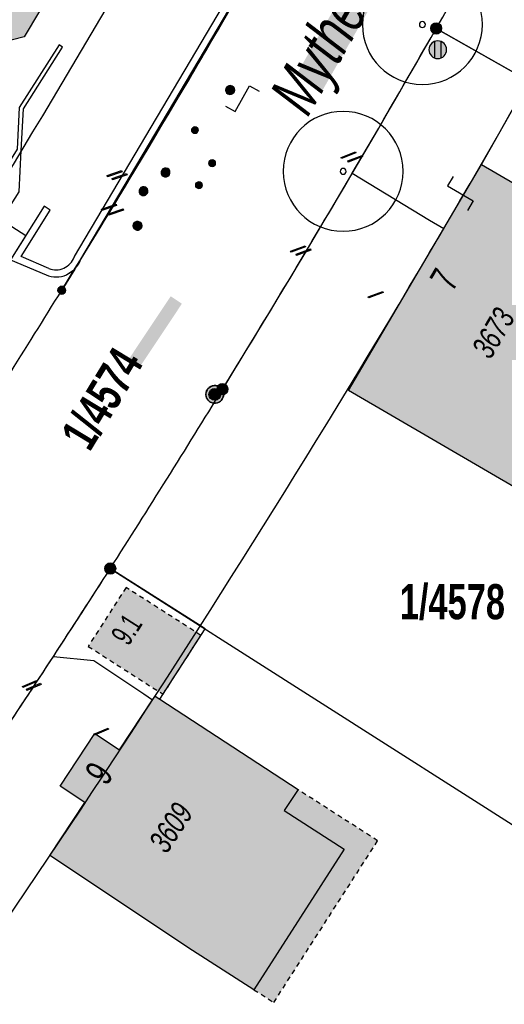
# Model space of a CAD drawing. Header units: metres. Extents: x 2695560 to 2696939, y 1260491 to 1262050.
# Tile 813 of 1005: x 2696002 to 2696022, y 1261618 to 1261660. Entities that reach past the tile are written whole.
import ezdxf

# ---------------------------------------------------------------- set-up
doc = ezdxf.new("R2010")
doc.units = ezdxf.units.M
doc.linetypes.add('AUSGEZOGEN', pattern=[0])
doc.linetypes.add('VERDECKT2_S2', pattern=[0.36, 0.2, -0.16])
for name, color, linetype in [('XR$1$AV_Flächen (EO)', 7, 'AUSGEZOGEN'), ('XR$1$AV_Gebäudeflächen (BB)', 7, 'AUSGEZOGEN'), ('XR$1$AV_Gebäudeflächen (EO)', 7, 'AUSGEZOGEN'), ('XR$1$AV_Grenzpunkte', 7, 'AUSGEZOGEN'), ('XR$1$AV_Grundstück-Nr.', 7, 'AUSGEZOGEN'), ('XR$1$AV_Haus-Nr.', 7, 'AUSGEZOGEN'), ('XR$1$AV_Linien (BB)', 7, 'AUSGEZOGEN'), ('XR$1$AV_Linien (EO)', 7, 'AUSGEZOGEN'), ('XR$1$AV_Strassennamen', 7, 'AUSGEZOGEN'), ('XR$1$AV_Versicherung-Nr.', 7, 'AUSGEZOGEN'), ('XR$1$AW_LK_Schachtdeckel', 24, 'AUSGEZOGEN'), ('XR$1$AW_LK_Zwischenpunkt', 24, 'AUSGEZOGEN'), ('XR$1$EW_LK_Knoten', 1, 'AUSGEZOGEN'), ('XR$1$GA_LK_Absperrarmatur', 32, 'AUSGEZOGEN'), ('XR$1$GA_LK_Rohrleitungsteil', 32, 'AUSGEZOGEN'), ('XR$1$GR_Baum', 94, 'AUSGEZOGEN'), ('XR$1$Liegenschaftsgrenzen', 7, 'AUSGEZOGEN'), ('XR$1$PFAV', 255, 'AUSGEZOGEN'), ('XR$1$PFAW', 255, 'AUSGEZOGEN'), ('XR$1$PFGA', 255, 'AUSGEZOGEN'), ('XR$1$PFWA', 255, 'AUSGEZOGEN'), ('XR$1$RAEW', 8, 'AUSGEZOGEN'), ('XR$1$RP_Abstandslinie', 7, 'AUSGEZOGEN'), ('XR$1$WA_LK_Absperrarmatur', 171, 'AUSGEZOGEN'), ('XR$1$WA_LK_Hydrant', 171, 'AUSGEZOGEN'), ('XR$1$WA_LK_Rohrleitungsteil', 171, 'AUSGEZOGEN')]:
    doc.layers.add(name, color=color, linetype=linetype)
doc.styles.add('ARIAL', font='arial.ttf')

# ---------------------------------------------------------------- blocks, each defined once
blk = doc.blocks.new('COMPLEXOBJECT_300')
at = {"layer": 'XR$1$AV_Linien (BB)', "color": 7, "linetype": 'AUSGEZOGEN', "transparency": 33554687}
for centre, radius, start, end in [((6041.081, 11667.751), 16.005, 79.9282, 116.2182), ((6041.106, 11667.752), 16.001, 42.2503, 80.0166), ((6041.125, 11667.782), 15.997, 116.4067, 152.6153), ((6041.136, 11667.795), 15.95, 35.9336, 42.2063), ((5578.377, 11910.104), 506.359, 330.34891, 332.35271)]:
    blk.add_arc(centre, radius, start, end, dxfattribs=at)
blk = doc.blocks.new('COMPLEXOBJECT_302')
at = {"layer": 'XR$1$AV_Linien (BB)', "color": 7, "linetype": 'AUSGEZOGEN', "transparency": 33554687}
for centre, radius, start, end in [((5582.911, 11906.523), 500.631, 328.42151, 329.6399), ((5588.662, 11902.194), 493.465, 327.46201, 328.50005)]:
    blk.add_arc(centre, radius, start, end, dxfattribs=at)
blk = doc.blocks.new('COMPLEXOBJECT_329')
at = {"layer": 'XR$1$AV_Linien (BB)', "color": 7, "linetype": 'AUSGEZOGEN', "transparency": 33554687}
for centre, radius, start, end in [((5504.748, 11958.353), 594.423, 326.40069, 326.822283), ((5578.518, 11909.886), 506.157, 324.88995, 326.34936), ((5560.405, 11914.507), 523.675, 325.3805, 325.61615)]:
    blk.add_arc(centre, radius, start, end, dxfattribs=at)
blk = doc.blocks.new('COMPLEXOBJECT_410')
at = {"layer": 'XR$1$AV_Linien (BB)', "color": 7, "linetype": 'AUSGEZOGEN', "transparency": 33554687}
blk.add_arc((5581.861, 11908.569), 494.625, 328.40507, 330.3076, dxfattribs=at)
blk = doc.blocks.new('COMPLEXOBJECT_411')
at = {"layer": 'XR$1$AV_Linien (BB)', "color": 7, "linetype": 'AUSGEZOGEN', "transparency": 33554687}
blk.add_line((6003.169, 11649.43), (6002.62, 11648.54), dxfattribs=at)
blk.add_arc((5576.334, 11911.57), 500.904, 327.32968, 328.32429, dxfattribs=at)
blk = doc.blocks.new('COMPLEXOBJECT_416')
at = {"layer": 'XR$1$AV_Linien (BB)', "color": 7, "linetype": 'AUSGEZOGEN', "transparency": 33554687}
blk.add_line((6002.822, 11649.191), (6003.169, 11649.43), dxfattribs=at)
blk.add_lwpolyline([(5997.99, 11641.18), (5994.238, 11643.628), (5996.074, 11646.615), (5999.37, 11651.977), (6000.082, 11651.517), (6001.105, 11650.856), (6000.461, 11649.83), (6001.956, 11649.183)], dxfattribs=at)
blk.add_arc((6002.38, 11650.208), 1.109, 247.5529, 293.5056, dxfattribs=at)
blk = doc.blocks.new('COMPLEXOBJECT_901')
at = {"layer": 'XR$1$AV_Flächen (EO)', "color": 7, "linetype": 'AUSGEZOGEN', "transparency": 33554687}
for points in [[(6013.518, 11667.736), (6011.279, 11663.709), (6003.15, 11649.969), (6003.141, 11649.942)], [(6003.425, 11649.845), (6011.54, 11663.56), (6013.78, 11667.59), (6013.518, 11667.736)], [(6002.075, 11649.458), (6000.901, 11649.967), (6002.13, 11651.927), (6001.876, 11652.086), (6000.461, 11649.83), (6001.956, 11649.183)]]:
    blk.add_lwpolyline(points, dxfattribs=at)
for centre, radius, start, end in [((6002.379, 11650.205), 0.806, 247.8485, 340.9908), ((6002.376, 11650.207), 1.109, 293.6874, 340.9594), ((6002.38, 11650.208), 1.109, 247.5529, 293.5056)]:
    blk.add_arc(centre, radius, start, end, dxfattribs=at)
blk = doc.blocks.new('COMPLEXOBJECT_1303')
at = {"layer": 'XR$1$Liegenschaftsgrenzen', "color": 7, "linetype": 'AUSGEZOGEN', "transparency": 33554687}
for centre, radius, start, end in [((5543.793, 11926.186), 536.432, 330.68709, 331.17956), ((5579.282, 11910.108), 497.627, 328.28926, 330.30072), ((5576.334, 11911.57), 500.904, 327.32968, 328.32429)]:
    blk.add_arc(centre, radius, start, end, dxfattribs=at)
blk = doc.blocks.new('COMPLEXOBJECT_1320')
at = {"layer": 'XR$1$Liegenschaftsgrenzen', "color": 7, "linetype": 'AUSGEZOGEN', "transparency": 33554687}
for centre, radius, start, end in [((6041.081, 11667.751), 16.005, 79.9282, 116.2182), ((6041.106, 11667.752), 16.001, 42.2503, 80.0166), ((6041.125, 11667.782), 15.997, 116.4067, 152.6153), ((6041.093, 11667.758), 16.006, 4.4864, 42.2017), ((5578.377, 11910.104), 506.359, 330.34891, 332.35271)]:
    blk.add_arc(centre, radius, start, end, dxfattribs=at)
blk = doc.blocks.new('COMPLEXOBJECT_1321')
at = {"layer": 'XR$1$Liegenschaftsgrenzen', "color": 7, "linetype": 'AUSGEZOGEN', "transparency": 33554687}
for centre, radius, start, end in [((5581.613, 11907.847), 502.429, 328.37045, 330.39007), ((5588.662, 11902.194), 493.465, 327.46201, 328.50005)]:
    blk.add_arc(centre, radius, start, end, dxfattribs=at)
blk = doc.blocks.new('COMPLEXOBJECT_1322')
at = {"layer": 'XR$1$Liegenschaftsgrenzen', "color": 7, "linetype": 'AUSGEZOGEN', "transparency": 33554687}
for centre, radius, start, end in [((5584.586, 11905.692), 498.783, 326.36421, 327.37517), ((5578.518, 11909.886), 506.157, 324.88995, 326.34936)]:
    blk.add_arc(centre, radius, start, end, dxfattribs=at)
blk = doc.blocks.new('BAV15')
at = {"layer": 'XR$1$PFAV', "transparency": 33554687}
blk.add_hatch(color=7, dxfattribs=at).paths.add_polyline_path([(0.5, 0), (0.49, 0.101), (0.459, 0.197), (0.41, 0.286), (0.344, 0.362), (0.264, 0.424), (0.174, 0.469), (0.076, 0.494), (-0.025, 0.499), (-0.125, 0.484), (-0.22, 0.449), (-0.306, 0.395), (-0.379, 0.326), (-0.437, 0.243), (-0.477, 0.15), (-0.497, 0.051), (-0.497, -0.051), (-0.477, -0.15), (-0.437, -0.243), (-0.379, -0.326), (-0.306, -0.395), (-0.22, -0.449), (-0.125, -0.484), (-0.025, -0.499), (0.076, -0.494), (0.174, -0.469), (0.264, -0.424), (0.344, -0.362), (0.41, -0.286), (0.459, -0.197), (0.49, -0.101)])
at = {"color": 7, "transparency": 33554687}
for start, end in [(90, 270), (270, 90)]:
    blk.add_arc((0, 0), 0.5, start, end, dxfattribs=at)
at = {"layer": 'XR$1$PFAV', "transparency": 33554687}
blk.add_circle((0, 0), 0.5, dxfattribs=at)
blk = doc.blocks.new('COMPLEXOBJECT_1455')
at = {"layer": 'XR$1$RP_Abstandslinie', "color": 7, "linetype": 'AUSGEZOGEN', "transparency": 33554687}
for centre, radius, start, end in [((5581.056, 11907.718), 507.352, 327.39037, 330.44209), ((5580.56, 11907.021), 507.395, 324.47708, 327.4869)]:
    blk.add_arc(centre, radius, start, end, dxfattribs=at)
blk = doc.blocks.new('COMPLEXOBJECT_1456')
at = {"layer": 'XR$1$RP_Abstandslinie', "color": 7, "linetype": 'AUSGEZOGEN', "transparency": 33554687}
blk.add_arc((5580.097, 11908.65), 491.657, 327.38616, 330.37179, dxfattribs=at)
blk = doc.blocks.new('WBGR1')
at = {"color": 94, "transparency": 33554687}
for radius, start, end in [(1, 90, 270), (1, 270, 90), (0.05, 90, 270), (0.05, 270, 90)]:
    blk.add_arc((0, 0), radius, start, end, dxfattribs=at)
blk = doc.blocks.new('BAW2093')
at = {"transparency": 33554687}
blk.add_lwpolyline([(-0.375, -0.5), (0, -0.5), (0, 0.5), (0.375, 0.5)], dxfattribs=at)
blk = doc.blocks.new('BAW2090')
at = {"layer": 'XR$1$PFAW', "lineweight": 25, "transparency": 33554687}
blk.add_hatch(color=7, dxfattribs=at).paths.add_polyline_path([(0.5, 0), (0.49, 0.101), (0.459, 0.197), (0.41, 0.286), (0.344, 0.362), (0.264, 0.424), (0.174, 0.469), (0.076, 0.494), (-0.025, 0.499), (-0.125, 0.484), (-0.22, 0.449), (-0.306, 0.395), (-0.379, 0.326), (-0.437, 0.243), (-0.477, 0.15), (-0.497, 0.051), (-0.497, -0.051), (-0.477, -0.15), (-0.437, -0.243), (-0.379, -0.326), (-0.306, -0.395), (-0.22, -0.449), (-0.125, -0.484), (-0.025, -0.499), (0.076, -0.494), (0.174, -0.469), (0.264, -0.424), (0.344, -0.362), (0.41, -0.286), (0.459, -0.197), (0.49, -0.101)])
at = {"lineweight": 25, "transparency": 33554687}
for p, q in [((-0.177, 0.468), (-0.177, -0.468)), ((0.179, 0.467), (0.177, -0.468))]:
    blk.add_line(p, q, dxfattribs=at)
for start, end in [(90, 180), (180, 270), (0, 90), (270, 0)]:
    blk.add_arc((0, 0), 0.5, start, end, dxfattribs=at)
blk = doc.blocks.new('BWA2013')
at = {"true_color": 0x000000, "transparency": 33554687}
blk.add_hatch(color=18, dxfattribs=at).paths.add_polyline_path([(-0.291, -0.409), (0.352, 0.357), (0.291, 0.409), (-0.352, -0.357)])
at = {"transparency": 33554687}
blk.add_lwpolyline([(-0.291, -0.409), (-0.352, -0.357), (0.291, 0.409), (0.352, 0.357), (-0.291, -0.409)], close=True, dxfattribs=at)
blk = doc.blocks.new('BWA2009')
at = {"true_color": 0x000000, "transparency": 33554687}
blk.add_hatch(color=18, dxfattribs=at).paths.add_polyline_path([(0.333, 0), (0.327, 0.067), (0.306, 0.131), (0.274, 0.19), (0.23, 0.242), (0.176, 0.283), (0.116, 0.313), (0.05, 0.329), (-0.017, 0.333), (-0.084, 0.323), (-0.147, 0.299), (-0.204, 0.264), (-0.253, 0.217), (-0.291, 0.162), (-0.318, 0.1), (-0.332, 0.034), (-0.332, -0.034), (-0.318, -0.1), (-0.291, -0.162), (-0.253, -0.217), (-0.204, -0.264), (-0.147, -0.299), (-0.084, -0.323), (-0.017, -0.333), (0.05, -0.329), (0.116, -0.313), (0.176, -0.283), (0.23, -0.242), (0.274, -0.19), (0.306, -0.131), (0.327, -0.067)])
at = {"layer": 'XR$1$PFWA', "transparency": 33554687}
blk.add_hatch(color=7, dxfattribs=at).paths.add_polyline_path([(0.5, 0), (0.49, 0.101), (0.459, 0.197), (0.41, 0.286), (0.344, 0.362), (0.264, 0.424), (0.174, 0.469), (0.076, 0.494), (-0.025, 0.499), (-0.125, 0.484), (-0.22, 0.449), (-0.306, 0.395), (-0.379, 0.326), (-0.437, 0.243), (-0.477, 0.15), (-0.497, 0.051), (-0.497, -0.051), (-0.477, -0.15), (-0.437, -0.243), (-0.379, -0.326), (-0.306, -0.395), (-0.22, -0.449), (-0.125, -0.484), (-0.025, -0.499), (0.076, -0.494), (0.174, -0.469), (0.264, -0.424), (0.344, -0.362), (0.41, -0.286), (0.459, -0.197), (0.49, -0.101)])
at = {"transparency": 33554687}
blk.add_circle((0, 0), 0.333, dxfattribs=at)
for start, end in [(90, 180), (180, 270), (0, 90), (270, 0)]:
    blk.add_arc((0, 0), 0.5, start, end, dxfattribs=at)
at = {"layer": 'XR$1$PFWA', "transparency": 33554687}
blk.add_circle((0, 0), 0.5, dxfattribs=at)
blk = doc.blocks.new('BWA965')
at = {"layer": 'XR$1$PFWA', "transparency": 33554687}
blk.add_hatch(color=7, dxfattribs=at).paths.add_polyline_path([(0, 0.5), (-0.05, 0.5), (-0.1, 0.49), (-0.15, 0.48), (-0.2, 0.46), (-0.24, 0.44), (-0.29, 0.41), (-0.33, 0.38), (-0.36, 0.34), (-0.4, 0.31), (-0.42, 0.26), (-0.45, 0.22), (-0.47, 0.17), (-0.48, 0.13), (-0.49, 0.08), (-0.5, 0.03), (-0.5, -0.03), (-0.49, -0.08), (-0.48, -0.13), (-0.47, -0.17), (-0.45, -0.22), (-0.42, -0.26), (-0.4, -0.31), (-0.36, -0.34), (-0.33, -0.38), (-0.29, -0.41), (-0.24, -0.44), (-0.2, -0.46), (-0.15, -0.48), (-0.1, -0.49), (-0.05, -0.5), (0, -0.5), (0.05, -0.5), (0.1, -0.49), (0.15, -0.48), (0.2, -0.46), (0.24, -0.44), (0.29, -0.41), (0.33, -0.38), (0.36, -0.34), (0.4, -0.31), (0.42, -0.26), (0.45, -0.22), (0.47, -0.17), (0.48, -0.13), (0.49, -0.08), (0.5, -0.03), (0.5, 0.03), (0.49, 0.08), (0.48, 0.13), (0.47, 0.17), (0.45, 0.22), (0.42, 0.26), (0.4, 0.31), (0.36, 0.34), (0.33, 0.38), (0.29, 0.41), (0.24, 0.44), (0.2, 0.46), (0.15, 0.48), (0.1, 0.49), (0.05, 0.5)])
at = {"transparency": 33554687}
blk.add_line((0, 0.5), (0, -0.5), dxfattribs=at)
for start, end in [(90, 270), (270, 90)]:
    blk.add_arc((0, 0), 0.5, start, end, dxfattribs=at)
blk = doc.blocks.new('BGA2013')
at = {"transparency": 33554687}
blk.add_hatch(color=36, dxfattribs=at).paths.add_polyline_path([(-0.291, -0.409), (0.352, 0.357), (0.291, 0.409), (-0.352, -0.357)])
at = {"color": 32, "transparency": 33554687}
blk.add_lwpolyline([(-0.291, -0.409), (-0.352, -0.357), (0.291, 0.409), (0.352, 0.357), (-0.291, -0.409)], close=True, dxfattribs=at)
blk = doc.blocks.new('BGA965')
at = {"layer": 'XR$1$PFGA', "transparency": 33554687}
blk.add_hatch(color=7, dxfattribs=at).paths.add_polyline_path([(0.5, 0), (0.49, 0.1), (0.46, 0.2), (0.41, 0.29), (0.34, 0.36), (0.26, 0.42), (0.17, 0.47), (0.08, 0.49), (-0.03, 0.5), (-0.13, 0.48), (-0.22, 0.45), (-0.31, 0.4), (-0.38, 0.33), (-0.44, 0.24), (-0.48, 0.15), (-0.5, 0.05), (-0.5, -0.05), (-0.48, -0.15), (-0.44, -0.24), (-0.38, -0.33), (-0.31, -0.4), (-0.22, -0.45), (-0.13, -0.48), (-0.03, -0.5), (0.08, -0.49), (0.17, -0.47), (0.26, -0.42), (0.34, -0.36), (0.41, -0.29), (0.46, -0.2), (0.49, -0.1)])
at = {"color": 32, "transparency": 33554687}
blk.add_line((0, 0.5), (0, -0.5), dxfattribs=at)
for start, end in [(90, 270), (270, 90)]:
    blk.add_arc((0, 0), 0.5, start, end, dxfattribs=at)
at = {"layer": 'XR$1$PFGA', "transparency": 33554687}
blk.add_circle((0, 0), 0.5, dxfattribs=at)
blk = doc.blocks.new('BEW957')
at = {"layer": 'XR$1$RAEW', "transparency": 33554687}
blk.add_hatch(color=1, dxfattribs=at).paths.add_polyline_path([(-0.5, 0), (-0.5, -0.05), (-0.49, -0.1), (-0.48, -0.15), (-0.46, -0.2), (-0.44, -0.24), (-0.41, -0.29), (-0.38, -0.33), (-0.34, -0.36), (-0.31, -0.4), (-0.26, -0.42), (-0.22, -0.45), (-0.17, -0.47), (-0.13, -0.48), (-0.08, -0.49), (-0.03, -0.5), (0.03, -0.5), (0.08, -0.49), (0.13, -0.48), (0.17, -0.47), (0.22, -0.45), (0.26, -0.42), (0.31, -0.4), (0.34, -0.36), (0.38, -0.33), (0.41, -0.29), (0.44, -0.24), (0.46, -0.2), (0.48, -0.15), (0.49, -0.1), (0.5, -0.05), (0.5, 0), (0.5, 0.05), (0.49, 0.1), (0.48, 0.15), (0.46, 0.2), (0.44, 0.24), (0.41, 0.29), (0.38, 0.33), (0.34, 0.36), (0.31, 0.4), (0.26, 0.42), (0.22, 0.45), (0.17, 0.47), (0.13, 0.48), (0.08, 0.49), (0.03, 0.5), (-0.03, 0.5), (-0.08, 0.49), (-0.13, 0.48), (-0.17, 0.47), (-0.22, 0.45), (-0.26, 0.42), (-0.31, 0.4), (-0.34, 0.36), (-0.38, 0.33), (-0.41, 0.29), (-0.44, 0.24), (-0.46, 0.2), (-0.48, 0.15), (-0.49, 0.1), (-0.5, 0.05)])
at = {"color": 1, "transparency": 33554687}
for start, end in [(90, 180), (180, 270), (0, 90), (270, 0)]:
    blk.add_arc((0, 0), 0.5, start, end, dxfattribs=at)
at = {"layer": 'XR$1$RAEW', "color": 1, "transparency": 33554687}
blk.add_circle((0, 0), 0.5, dxfattribs=at)

msp = doc.modelspace()

# ---------------------------------------------------------------- hatches: boundary and pattern name
at = {"transparency": 33554687}
for points in [[(2696013.495, 1261657.456), (2696014.609, 1261656.815), (2696019.413, 1261665.166), (2696018.299, 1261665.807)], [(2696006.426, 1261645.44), (2696006.9, 1261645.125), (2696008.664, 1261647.78), (2696008.19, 1261648.095)]]:
    msp.add_hatch(color=7, dxfattribs=at).paths.add_polyline_path(points)
at = {"layer": 'XR$1$AV_Gebäudeflächen (BB)', "true_color": 0xd2d2d2, "transparency": 33554687}
for points in [[(2695998.698, 1261655.447), (2696000.629, 1261658.705), (2696002.003, 1261659.052), (2696003.302, 1261661.244), (2696002.955, 1261662.61), (2696004.876, 1261665.851), (2695997.833, 1261670.052), (2695995.167, 1261665.554), (2695994.479, 1261665.962), (2695992.896, 1261663.291), (2695993.584, 1261662.883), (2695991.654, 1261659.626), (2695995.026, 1261657.628), (2695993.867, 1261655.673), (2695994.491, 1261655.304), (2695994.633, 1261655.22), (2695997.455, 1261653.547), (2695998.612, 1261655.498)], [(2696021.309, 1261653.656), (2696019.718, 1261650.952), (2696015.695, 1261644.117), (2696023.188, 1261639.741), (2696025.176, 1261643.12), (2696025.572, 1261642.886), (2696025.937, 1261641.474), (2696028.635, 1261639.926), (2696030.106, 1261640.297), (2696031.682, 1261642.977), (2696031.296, 1261644.457), (2696028.624, 1261646.039), (2696027.215, 1261645.66), (2696026.81, 1261645.898), (2696028.808, 1261649.294)], [(2696007.427, 1261631.04), (2696006.035, 1261628.93), (2696004.984, 1261629.624), (2696003.527, 1261627.398), (2696004.571, 1261626.71), (2696003.088, 1261624.462), (2696009.114, 1261620.457), (2696011.701, 1261618.797), (2696015.514, 1261624.739), (2696012.986, 1261626.361), (2696013.568, 1261627.248), (2696007.736, 1261631.068), (2696007.533, 1261631.201)]]:
    msp.add_hatch(color=254, dxfattribs=at).paths.add_polyline_path(points)
at = {"layer": 'XR$1$AV_Gebäudeflächen (EO)', "true_color": 0xebebeb, "transparency": 33554687}
for points in [[(2696006.305, 1261635.793), (2696004.709, 1261633.303), (2696007.87, 1261631.277), (2696009.466, 1261633.767)], [(2696011.701, 1261618.797), (2696012.543, 1261618.257), (2696016.928, 1261625.092), (2696013.568, 1261627.248), (2696012.986, 1261626.361), (2696015.514, 1261624.739)]]:
    msp.add_hatch(color=7, dxfattribs=at).paths.add_polyline_path(points)

# ---------------------------------------------------------------- linework, layer by layer
at = {"layer": 'XR$1$AV_Flächen (EO)', "color": 7, "linetype": 'AUSGEZOGEN', "transparency": 33554687}
msp.add_lwpolyline([(2696001.793, 1261656.072), (2696001.706, 1261654.308), (2696000.187, 1261651.883), (2696000.34, 1261651.787), (2696001.052, 1261651.327), (2696001.795, 1261652.505), (2696001.884, 1261654.252), (2696001.97, 1261656.016), (2696003.629, 1261658.616), (2696003.477, 1261658.713), (2696001.793, 1261656.072)], close=True, dxfattribs=at)
at = {"layer": 'XR$1$AV_Flächen (EO)', "color": 7, "linetype": 'VERDECKT2_S2', "transparency": 33554687}
msp.add_lwpolyline([(2696006.305, 1261635.793), (2696004.709, 1261633.303), (2696007.87, 1261631.277), (2696009.466, 1261633.767), (2696006.305, 1261635.793)], close=True, dxfattribs=at)
msp.add_lwpolyline([(2696011.701, 1261618.797), (2696012.543, 1261618.257), (2696016.928, 1261625.092), (2696013.568, 1261627.248)], dxfattribs=at)
at = {"layer": 'XR$1$AV_Flächen (EO)', "color": 7, "linetype": 'AUSGEZOGEN', "transparency": 33554687}
msp.add_lwpolyline([(2696013.568, 1261627.248), (2696012.986, 1261626.361), (2696015.514, 1261624.739), (2696011.701, 1261618.797)], dxfattribs=at)
at = {"layer": 'XR$1$AV_Linien (BB)', "color": 7, "linetype": 'AUSGEZOGEN', "transparency": 33554687}
for p, q in [((2696019.718, 1261650.952), (2696021.309, 1261653.656)), ((2696009.512, 1261634.121), (2696005.64, 1261636.59))]:
    msp.add_line(p, q, dxfattribs=at)
msp.add_lwpolyline([(2695998.698, 1261655.447), (2695998.612, 1261655.498), (2695997.455, 1261653.547), (2695994.633, 1261655.22), (2695994.491, 1261655.304), (2695993.867, 1261655.673), (2695995.026, 1261657.628), (2695991.654, 1261659.626), (2695993.584, 1261662.883), (2695992.896, 1261663.291), (2695994.479, 1261665.962), (2695995.167, 1261665.554), (2695997.833, 1261670.052), (2696004.876, 1261665.851), (2696002.955, 1261662.61), (2696003.302, 1261661.244), (2696002.003, 1261659.052), (2696000.629, 1261658.705), (2695998.698, 1261655.447)], close=True, dxfattribs=at)
for points in [[(2696021.309, 1261653.656), (2696023.193, 1261657.003), (2696023.299, 1261657.191), (2696019.4, 1261659.41)], [(2696021.309, 1261653.656), (2696028.808, 1261649.294), (2696026.81, 1261645.898), (2696027.215, 1261645.66), (2696028.624, 1261646.039), (2696031.296, 1261644.457), (2696031.682, 1261642.977), (2696030.106, 1261640.297), (2696028.635, 1261639.926), (2696025.937, 1261641.474), (2696025.572, 1261642.886), (2696025.176, 1261643.12), (2696023.188, 1261639.741), (2696015.695, 1261644.117), (2696019.718, 1261650.952)], [(2696015.858, 1261653.298), (2696019.123, 1261651.314), (2696019.718, 1261650.952)], [(2696007.736, 1261631.068), (2696009.641, 1261634.038), (2696009.512, 1261634.121)], [(2696003.237, 1261632.872), (2696004.951, 1261632.701), (2696007.052, 1261631.292), (2696007.427, 1261631.04)], [(2696007.736, 1261631.068), (2696013.568, 1261627.248), (2696012.986, 1261626.361), (2696015.514, 1261624.739), (2696011.701, 1261618.797), (2696009.114, 1261620.457), (2696003.088, 1261624.462), (2696004.571, 1261626.71), (2696003.527, 1261627.398), (2696004.984, 1261629.624), (2696006.035, 1261628.93), (2696007.427, 1261631.04)], [(2696007.427, 1261631.04), (2696007.533, 1261631.201), (2696007.736, 1261631.068)]]:
    msp.add_lwpolyline(points, dxfattribs=at)
for centre, radius, start, end in [((2695586.761, 1261906.049), 498.003, 329.50066, 330.31341), ((2695554.033, 1261925.835), 536.294, 326.88832, 327.36128)]:
    msp.add_arc(centre, radius, start, end, dxfattribs=at)
at = {"layer": 'XR$1$AV_Linien (EO)', "color": 7, "linetype": 'AUSGEZOGEN', "transparency": 33554687}
msp.add_lwpolyline([(2696001.793, 1261656.072), (2696001.706, 1261654.308), (2696000.187, 1261651.883), (2696000.34, 1261651.787), (2696001.052, 1261651.327), (2696001.795, 1261652.505), (2696001.884, 1261654.252), (2696001.97, 1261656.016), (2696003.629, 1261658.616), (2696003.477, 1261658.713), (2696001.793, 1261656.072)], close=True, dxfattribs=at)
at = {"layer": 'XR$1$Liegenschaftsgrenzen', "color": 7, "linetype": 'AUSGEZOGEN', "transparency": 33554687}
for p, q in [((2696019.4, 1261659.41), (2696040.56, 1261647.37)), ((2696005.64, 1261636.59), (2696025.93, 1261623.65))]:
    msp.add_line(p, q, dxfattribs=at)

# ---------------------------------------------------------------- block references
at = {"layer": 'XR$1$AV_Flächen (EO)', "color": 7, "linetype": 'AUSGEZOGEN', "lineweight": -3, "transparency": 33554687}
msp.add_blockref('COMPLEXOBJECT_901', (2690000.97, 1249999.81), dxfattribs=at)
at = {"layer": 'XR$1$AV_Grenzpunkte', "color": 7, "linetype": 'AUSGEZOGEN', "lineweight": -3, "transparency": 33554687}
for p, xscale, yscale in [((2696019.4, 1261659.41), 0.4549999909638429, 0.4549999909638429), ((2696003.59, 1261648.35), 0.3249999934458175, 0.3249999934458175), ((2696010.38, 1261644.17), 0.4549999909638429, 0.4549999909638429), ((2696005.64, 1261636.59), 0.4549999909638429, 0.4549999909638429)]:
    msp.add_blockref('BAV15', p, dxfattribs=dict(at, xscale=xscale, yscale=yscale))
at = {"layer": 'XR$1$AV_Linien (BB)', "color": 7, "linetype": 'AUSGEZOGEN', "lineweight": -3, "transparency": 33554687}
for name in ['COMPLEXOBJECT_410', 'COMPLEXOBJECT_300', 'COMPLEXOBJECT_302', 'COMPLEXOBJECT_416', 'COMPLEXOBJECT_411', 'COMPLEXOBJECT_329']:
    msp.add_blockref(name, (2690000.97, 1249999.81), dxfattribs=at)
at = {"layer": 'XR$1$AW_LK_Schachtdeckel', "color": 24, "linetype": 'AUSGEZOGEN', "lineweight": -3, "transparency": 33554687, "xscale": 0.7499999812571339, "yscale": 0.7499999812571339}
msp.add_blockref('BAW2090', (2696019.464, 1261658.511), dxfattribs=at)
at = {"layer": 'XR$1$AW_LK_Zwischenpunkt', "color": 24, "linetype": 'AUSGEZOGEN', "lineweight": -3, "transparency": 33554687, "xscale": 1.250000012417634, "yscale": 1.250000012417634}
for p, rotation in [((2696011.214, 1261656.438), 330.58371015), ((2696020.419, 1261652.439), 239.52186)]:
    msp.add_blockref('BAW2093', p, dxfattribs=dict(at, rotation=rotation))
at = {"layer": 'XR$1$EW_LK_Knoten', "color": 1, "linetype": 'AUSGEZOGEN', "lineweight": -3, "transparency": 33554687, "xscale": 0.2749999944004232, "yscale": 0.2749999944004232}
for p in [(2696009.216, 1261655.117), (2696009.937, 1261653.718), (2696009.383, 1261652.784)]:
    msp.add_blockref('BEW957', p, dxfattribs=at)
at = {"layer": 'XR$1$GA_LK_Absperrarmatur', "color": 32, "linetype": 'AUSGEZOGEN', "lineweight": -3, "transparency": 33554687, "yscale": 0.3749999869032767}
for p, xscale, rotation in [((2696010.7, 1261656.808), 0.3749999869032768, 331.1469000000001), ((2696006.787, 1261651.071), 0.3749999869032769, 147.0177)]:
    msp.add_blockref('BGA965', p, dxfattribs=dict(at, xscale=xscale, rotation=rotation))
at = {"layer": 'XR$1$GA_LK_Rohrleitungsteil', "color": 32, "linetype": 'AUSGEZOGEN', "lineweight": -3, "transparency": 33554687}
for p, xscale, yscale, rotation in [((2696015.697, 1261654.055), 0.6499999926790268, 0.649999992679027, 331.1505), ((2696015.975, 1261653.902), 0.6499999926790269, 0.6499999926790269, 331.1496), ((2696005.582, 1261651.853), 0.6499999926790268, 0.6499999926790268, 328.9203000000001), ((2696005.884, 1261651.657), 0.6499999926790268, 0.6499999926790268, 328.9203000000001)]:
    msp.add_blockref('BGA2013', p, dxfattribs=dict(at, xscale=xscale, yscale=yscale, rotation=rotation))
at = {"layer": 'XR$1$GR_Baum', "color": 94, "linetype": 'AUSGEZOGEN', "lineweight": -3, "transparency": 33554687, "xscale": 2.531872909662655, "yscale": 2.531872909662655}
for p in [(2696018.816, 1261659.573), (2696015.47, 1261653.372)]:
    msp.add_blockref('WBGR1', p, dxfattribs=at)
at = {"layer": 'XR$1$Liegenschaftsgrenzen', "color": 7, "linetype": 'AUSGEZOGEN', "lineweight": -3, "transparency": 33554687}
for name in ['COMPLEXOBJECT_1320', 'COMPLEXOBJECT_1303', 'COMPLEXOBJECT_1321', 'COMPLEXOBJECT_1322']:
    msp.add_blockref(name, (2690000.97, 1249999.81), dxfattribs=at)
at = {"layer": 'XR$1$RP_Abstandslinie', "color": 7, "linetype": 'AUSGEZOGEN', "lineweight": -3, "transparency": 33554687}
for name in ['COMPLEXOBJECT_1456', 'COMPLEXOBJECT_1455']:
    msp.add_blockref(name, (2690000.97, 1249999.81), dxfattribs=at)
at = {"layer": 'XR$1$WA_LK_Absperrarmatur', "color": 171, "linetype": 'AUSGEZOGEN', "lineweight": -3, "transparency": 33554687, "xscale": 0.3749999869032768, "yscale": 0.3749999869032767}
for p, rotation in [((2696007.972, 1261653.325), 329.958740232), ((2696007.042, 1261652.536), 328.922119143)]:
    msp.add_blockref('BWA965', p, dxfattribs=dict(at, rotation=rotation))
at = {"layer": 'XR$1$WA_LK_Hydrant', "color": 171, "linetype": 'AUSGEZOGEN', "lineweight": -3, "transparency": 33554687, "xscale": 0.7499999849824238, "yscale": 0.7499999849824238, "rotation": 331.47705078}
msp.add_blockref('BWA2009', (2696010.053, 1261643.949), dxfattribs=at)
at = {"layer": 'XR$1$WA_LK_Rohrleitungsteil', "color": 171, "linetype": 'AUSGEZOGEN', "lineweight": -3, "transparency": 33554687}
for p, xscale, yscale, rotation in [((2696005.82, 1261653.273), 0.6499999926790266, 0.6499999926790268, 328.920654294), ((2696006.031, 1261653.145), 0.6499999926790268, 0.6499999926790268, 328.92041016), ((2696013.569, 1261650.089), 0.6499999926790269, 0.6499999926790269, 329.961425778), ((2696013.799, 1261649.956), 0.6499999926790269, 0.6499999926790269, 329.961425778), ((2696016.846, 1261648.163), 0.6499999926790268, 0.6499999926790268, 329.9267578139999), ((2696002.236, 1261631.714), 0.6499999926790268, 0.649999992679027, 333), ((2696002.411, 1261631.59), 0.6499999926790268, 0.649999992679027, 333), ((2696005.257, 1261629.7), 0.6499999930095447, 0.6499999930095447, 333)]:
    msp.add_blockref('BWA2013', p, dxfattribs=dict(at, xscale=xscale, yscale=yscale, rotation=rotation))

# ---------------------------------------------------------------- texts
at = {"layer": 'XR$1$AV_Grundstück-Nr.', "color": 7, "transparency": 33554687, "insert": (2696005.303, 1261643.758), "char_height": 1.48491, "width": 4.98214, "attachment_point": 5, "rotation": 58.7691, "style": 'ARIAL'}
msp.add_mtext('\\A1;{\\fArial|i0|b1;\\H1.484908;\\W0.700000;\\C7;1/4574}\\P', dxfattribs=at)
at = {"layer": 'XR$1$AV_Grundstück-Nr.', "color": 7, "transparency": 33554687, "insert": (2696020.083, 1261635.168), "char_height": 1.48491, "width": 4.98214, "attachment_point": 5, "style": 'ARIAL'}
msp.add_mtext('\\A1;{\\fArial|i0|b1;\\H1.484908;\\W0.700000;\\C7;1/4578}\\P', dxfattribs=at)
at = {"layer": 'XR$1$AV_Haus-Nr.', "color": 7, "transparency": 33554687, "attachment_point": 2, "style": 'ARIAL'}
for s, insert, char_height, width, rotation in [('\\W0.68;7', (2696019.239, 1261649.1), 1.1621, 1.02516, 59.5215), ('\\W0.64;9.1', (2696005.936, 1261634.273), 0.9297, 1.5135, 57.3417), ('\\W0.68;9', (2696004.679, 1261628.266), 1.1621, 1.02516, 56.5911)]:
    msp.add_mtext(s, dxfattribs=dict(at, insert=insert, char_height=char_height, width=width, rotation=rotation))
at = {"layer": 'XR$1$AV_Strassennamen', "color": 7, "transparency": 33554687, "insert": (2696016.462, 1261661.306), "char_height": 1.93684, "width": 13.04006, "attachment_point": 5, "rotation": 60.0876, "style": 'ARIAL'}
msp.add_mtext('\\A1;{\\fArial|i1|b0;\\H1.936838;\\W0.700000;\\C7;Mythenstrasse}\\P', dxfattribs=at)
at = {"layer": 'XR$1$AV_Versicherung-Nr.', "color": 7, "transparency": 33554687, "char_height": 0.96842, "width": 2.46457, "attachment_point": 5, "style": 'ARIAL'}
for s, insert, rotation in [('\\A1;{\\fArial|i1|b0;\\H0.968418;\\W0.700000;\\C7;3673}\\P', (2696021.811, 1261646.539), 59.5314), ('\\A1;{\\fArial|i1|b0;\\H0.968418;\\W0.700000;\\C7;3609}\\P', (2696008.202, 1261625.645), 56.7405)]:
    msp.add_mtext(s, dxfattribs=dict(at, insert=insert, rotation=rotation))

doc.saveas('drawing.dxf')
